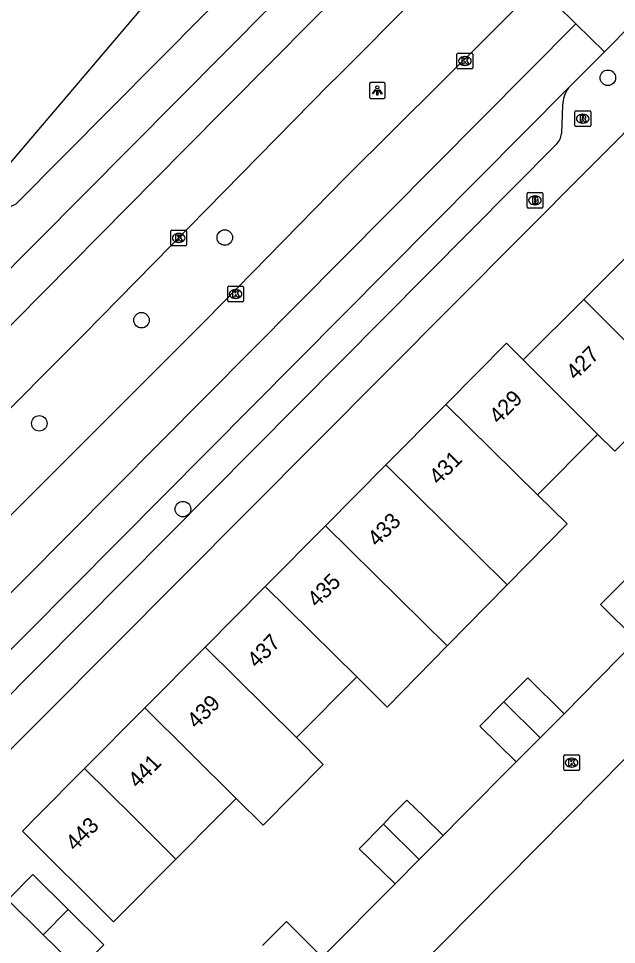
# Model space of a CAD drawing. Extents: x 157767 to 159171, y 387842 to 389425.
# Drawn here: x 158577.3 to 158615, y 388741.9 to 388800.4 of the extents above; entities that cross this region are included whole.
import ezdxf

# ---------------------------------------------------------------- set-up
doc = ezdxf.new("R2010")
doc.units = 0
for name, color, linetype in [('IMGEO_Berm_groen', 7, 'Continuous'), ('IMGEO_Boom', 7, 'Continuous'), ('IMGEO_Brandkraan', 7, 'Continuous'), ('IMGEO_Kolk', 7, 'Continuous'), ('IMGEO_Lichtpunt', 7, 'Continuous'), ('IMGEO_Pand', 7, 'Continuous'), ('IMGEO_Pand_nummerreeks', 7, 'Continuous'), ('IMGEO_Rijbaan_lokaal_gesloten', 7, 'Continuous'), ('IMGEO_Rijbaan_lokaal_open', 7, 'Continuous'), ('IMGEO_Rioolput', 7, 'Continuous'), ('IMGEO_Voetpad_open', 7, 'Continuous')]:
    doc.layers.add(name, color=color, linetype=linetype)

msp = doc.modelspace()

# ---------------------------------------------------------------- linework, layer by layer
at = {"layer": 'IMGEO_Berm_groen'}
msp.add_lwpolyline([(158572.781, 388786.6), (158601.974, 388820.947), (158596.92, 388828.506)], dxfattribs=at)
at = {"layer": 'IMGEO_Boom'}
for centre in [(158614.449, 388796.627), (158590.279, 388786.544), (158585.023, 388781.327), (158578.574, 388774.815), (158587.636, 388769.406)]:
    msp.add_circle(centre, 0.489, dxfattribs=at)
at = {"layer": 'IMGEO_Brandkraan'}
for p, q in [((158609.348, 388788.464), (158609.348, 388789.316)), ((158609.423, 388789.39), (158610.275, 388789.39)), ((158609.836, 388789.17), (158609.861, 388789.17)), ((158610.349, 388789.316), (158610.349, 388788.464)), ((158609.859, 388788.61), (158609.834, 388788.61)), ((158610.275, 388788.39), (158609.423, 388788.39))]:
    msp.add_line(p, q, dxfattribs=at)
for points in [[(158609.348, 388788.464), (158609.348, 388789.316)], [(158609.423, 388789.39), (158610.275, 388789.39)], [(158609.696, 388789.09), (158609.696, 388788.69), (158609.909, 388788.69)], [(158609.927, 388789.09), (158609.696, 388789.09)], [(158609.875, 388789.009), (158609.821, 388789.009), (158609.821, 388788.933)], [(158610.349, 388789.316), (158610.349, 388788.464)], [(158609.821, 388788.933), (158609.874, 388788.933)], [(158609.883, 388788.857), (158609.821, 388788.857), (158609.821, 388788.776)], [(158609.821, 388788.776), (158609.883, 388788.776)], [(158610.275, 388788.39), (158609.423, 388788.39)]]:
    msp.add_lwpolyline(points, dxfattribs=at)
for centre, radius, start, end in [((158609.425, 388789.314), 0.0765, 91.55205, 178.44795), ((158609.425, 388789.314), 0.0765, 91.55205, 178.44795), ((158609.876, 388788.971), 0.0379, 267.82845, 90.93552), ((158609.931, 388788.945), 0.145, 59.4692, 91.53667), ((158609.956, 388788.992), 0.0922, 285.51372, 58.15012), ((158610.273, 388789.314), 0.0765, 1.55205, 88.44795), ((158610.273, 388789.314), 0.0765, 1.55205, 88.44795), ((158609.425, 388788.466), 0.0765, 181.55205, 268.44795), ((158609.425, 388788.466), 0.0765, 181.55205, 268.44795), ((158609.884, 388788.816), 0.0404, 269.87594, 90.50774), ((158609.915, 388788.941), 0.251, 268.66757, 293.53466), ((158609.961, 388788.8), 0.105, 301.31148, 78.98903), ((158610.273, 388788.466), 0.0765, 271.55205, 358.44795), ((158610.273, 388788.466), 0.0765, 271.55205, 358.44795)]:
    msp.add_arc(centre, radius, start, end, dxfattribs=at)
for centre, major_axis, ratio, start_param, end_param in [((158609.835, 388788.89), (-0.387, 0.002), 0.722429, 4.712389, 7.853982), ((158609.86, 388788.89), (-0.39, 0.002), 0.717154, 1.570796, 4.712389)]:
    msp.add_ellipse(centre, major_axis=major_axis, ratio=ratio, start_param=start_param, end_param=end_param, dxfattribs=at)
at = {"layer": 'IMGEO_Kolk'}
for p, q in [((158604.927, 388797.26), (158604.927, 388798.112)), ((158605.002, 388798.186), (158605.854, 388798.186)), ((158605.415, 388797.966), (158605.44, 388797.966)), ((158605.928, 388798.112), (158605.928, 388797.26)), ((158605.854, 388797.186), (158605.002, 388797.186)), ((158605.438, 388797.406), (158605.413, 388797.406)), ((158586.87, 388786.093), (158586.87, 388786.945)), ((158586.945, 388787.019), (158587.797, 388787.019)), ((158587.358, 388786.799), (158587.383, 388786.799)), ((158587.871, 388786.945), (158587.871, 388786.093)), ((158587.381, 388786.239), (158587.356, 388786.239)), ((158587.797, 388786.019), (158586.945, 388786.019)), ((158590.461, 388782.552), (158590.461, 388783.404)), ((158590.536, 388783.478), (158591.388, 388783.478)), ((158590.949, 388783.258), (158590.974, 388783.258)), ((158591.462, 388783.404), (158591.462, 388782.552)), ((158590.972, 388782.698), (158590.947, 388782.698)), ((158591.388, 388782.478), (158590.536, 388782.478)), ((158611.661, 388752.977), (158611.661, 388753.829)), ((158611.736, 388753.903), (158612.588, 388753.903)), ((158612.149, 388753.683), (158612.174, 388753.683)), ((158612.662, 388753.829), (158612.662, 388752.977)), ((158612.588, 388752.903), (158611.736, 388752.903)), ((158612.172, 388753.123), (158612.147, 388753.123))]:
    msp.add_line(p, q, dxfattribs=at)
for points in [[(158604.927, 388797.26), (158604.927, 388798.112)], [(158605.002, 388798.186), (158605.854, 388798.186)], [(158605.248, 388797.886), (158605.371, 388797.886), (158605.371, 388797.735), (158605.501, 388797.886), (158605.665, 388797.886), (158605.519, 388797.735), (158605.672, 388797.486), (158605.52, 388797.486), (158605.435, 388797.65), (158605.371, 388797.583), (158605.371, 388797.486), (158605.248, 388797.486), (158605.248, 388797.886)], [(158605.928, 388798.112), (158605.928, 388797.26)], [(158605.854, 388797.186), (158605.002, 388797.186)], [(158586.87, 388786.093), (158586.87, 388786.945)], [(158586.945, 388787.019), (158587.797, 388787.019)], [(158587.191, 388786.719), (158587.314, 388786.719), (158587.314, 388786.568), (158587.444, 388786.719), (158587.608, 388786.719), (158587.462, 388786.568), (158587.615, 388786.319), (158587.463, 388786.319), (158587.378, 388786.483), (158587.314, 388786.416), (158587.314, 388786.319), (158587.191, 388786.319), (158587.191, 388786.719)], [(158587.871, 388786.945), (158587.871, 388786.093)], [(158587.797, 388786.019), (158586.945, 388786.019)], [(158590.461, 388782.552), (158590.461, 388783.404)], [(158590.536, 388783.478), (158591.388, 388783.478)], [(158590.782, 388783.178), (158590.905, 388783.178), (158590.905, 388783.027), (158591.035, 388783.178), (158591.199, 388783.178), (158591.053, 388783.027), (158591.206, 388782.778), (158591.054, 388782.778), (158590.969, 388782.942), (158590.905, 388782.875), (158590.905, 388782.778), (158590.782, 388782.778), (158590.782, 388783.178)], [(158591.462, 388783.404), (158591.462, 388782.552)], [(158591.388, 388782.478), (158590.536, 388782.478)], [(158611.661, 388752.977), (158611.661, 388753.829)], [(158611.736, 388753.903), (158612.588, 388753.903)], [(158611.982, 388753.603), (158612.105, 388753.603), (158612.105, 388753.452), (158612.235, 388753.603), (158612.399, 388753.603), (158612.253, 388753.452), (158612.406, 388753.203), (158612.254, 388753.203), (158612.169, 388753.367), (158612.105, 388753.3), (158612.105, 388753.203), (158611.982, 388753.203), (158611.982, 388753.603)], [(158612.662, 388753.829), (158612.662, 388752.977)], [(158612.588, 388752.903), (158611.736, 388752.903)]]:
    msp.add_lwpolyline(points, dxfattribs=at)
for centre, start, end in [((158605.004, 388798.11), 91.55205, 178.44795), ((158605.004, 388798.11), 91.55205, 178.44795), ((158605.852, 388798.11), 1.55205, 88.44795), ((158605.852, 388798.11), 1.55205, 88.44795), ((158605.004, 388797.262), 181.55205, 268.44795), ((158605.004, 388797.262), 181.55205, 268.44795), ((158605.852, 388797.262), 271.55205, 358.44795), ((158605.852, 388797.262), 271.55205, 358.44795), ((158586.947, 388786.943), 91.55205, 178.44795), ((158586.947, 388786.943), 91.55205, 178.44795), ((158587.795, 388786.943), 1.55205, 88.44795), ((158587.795, 388786.943), 1.55205, 88.44795), ((158586.947, 388786.095), 181.55205, 268.44795), ((158586.947, 388786.095), 181.55205, 268.44795), ((158587.795, 388786.095), 271.55205, 358.44795), ((158587.795, 388786.095), 271.55205, 358.44795), ((158590.538, 388783.402), 91.55205, 178.44795), ((158590.538, 388783.402), 91.55205, 178.44795), ((158591.386, 388783.402), 1.55205, 88.44795), ((158591.386, 388783.402), 1.55205, 88.44795), ((158590.538, 388782.554), 181.55205, 268.44795), ((158590.538, 388782.554), 181.55205, 268.44795), ((158591.386, 388782.554), 271.55205, 358.44795), ((158591.386, 388782.554), 271.55205, 358.44795), ((158611.738, 388753.827), 91.55205, 178.44795), ((158611.738, 388753.827), 91.55205, 178.44795), ((158612.586, 388753.827), 1.55205, 88.44795), ((158612.586, 388753.827), 1.55205, 88.44795), ((158611.738, 388752.979), 181.55205, 268.44795), ((158611.738, 388752.979), 181.55205, 268.44795), ((158612.586, 388752.979), 271.55205, 358.44795), ((158612.586, 388752.979), 271.55205, 358.44795)]:
    msp.add_arc(centre, 0.0765, start, end, dxfattribs=at)
for centre, major_axis, ratio, start_param, end_param in [((158605.414, 388797.686), (-0.387, 0.002), 0.722429, 4.712389, 7.853982), ((158605.439, 388797.686), (-0.39, 0.002), 0.717154, 1.570796, 4.712389), ((158587.357, 388786.519), (-0.387, 0.002), 0.722429, 4.712389, 7.853982), ((158587.382, 388786.519), (-0.39, 0.002), 0.717154, 1.570796, 4.712389), ((158590.948, 388782.978), (-0.387, 0.002), 0.722429, 4.712389, 7.853982), ((158590.973, 388782.978), (-0.39, 0.002), 0.717154, 1.570796, 4.712389), ((158612.148, 388753.403), (-0.387, 0.002), 0.722429, 4.712389, 7.853982), ((158612.173, 388753.403), (-0.39, 0.002), 0.717154, 1.570796, 4.712389)]:
    msp.add_ellipse(centre, major_axis=major_axis, ratio=ratio, start_param=start_param, end_param=end_param, dxfattribs=at)
at = {"layer": 'IMGEO_Lichtpunt'}
for p, q in [((158599.403, 388796.228), (158599.403, 388795.421)), ((158599.403, 388796.228), (158599.403, 388795.421)), ((158600.305, 388796.323), (158599.497, 388796.323)), ((158600.305, 388796.323), (158599.497, 388796.323)), ((158600.399, 388795.421), (158600.399, 388796.228)), ((158600.399, 388795.421), (158600.399, 388796.228)), ((158599.497, 388795.327), (158600.305, 388795.327)), ((158599.497, 388795.327), (158600.305, 388795.327))]:
    msp.add_line(p, q, dxfattribs=at)
for points in [[(158599.777, 388795.892), (158599.816, 388795.864), (158599.628, 388795.602), (158599.59, 388795.629), (158599.777, 388795.892)], [(158599.879, 388795.844), (158599.926, 388795.844), (158599.926, 388795.522), (158599.879, 388795.522), (158599.879, 388795.844)], [(158599.989, 388795.864), (158600.027, 388795.891), (158600.214, 388795.629), (158600.175, 388795.601), (158599.989, 388795.864)]]:
    msp.add_lwpolyline(points, dxfattribs=at)
msp.add_circle((158599.902, 388796.026), 0.0994, dxfattribs=at)
for centre, start, end in [((158599.497, 388796.228), 90, 180), ((158599.497, 388796.228), 90, 180), ((158600.305, 388796.228), 0, 90), ((158600.305, 388796.228), 0, 90), ((158599.497, 388795.421), 180, 270), ((158599.497, 388795.421), 180, 270), ((158600.305, 388795.421), 270, 0), ((158600.305, 388795.421), 270, 360)]:
    msp.add_arc(centre, 0.0946, start, end, dxfattribs=at)
at = {"layer": 'IMGEO_Pand'}
for points in [[(158612.925, 388782.64), (158616.856, 388786.561), (158622.59, 388780.863), (158618.679, 388776.909)], [(158609.104, 388778.828), (158609.21, 388778.934), (158612.925, 388782.64)], [(158618.679, 388776.909), (158612.925, 388782.64)], [(158604.227, 388776.015), (158608.055, 388779.874), (158609.104, 388778.828)], [(158613.804, 388774.14), (158609.104, 388778.828)], [(158618.679, 388776.909), (158614.879, 388773.067), (158613.804, 388774.14)], [(158600.449, 388772.205), (158604.227, 388776.015)], [(158604.227, 388776.015), (158610.011, 388770.317)], [(158613.804, 388774.14), (158613.679, 388774.014), (158610.011, 388770.317)], [(158596.635, 388768.36), (158600.449, 388772.205)], [(158608.105, 388764.637), (158600.449, 388772.205)], [(158610.011, 388770.317), (158611.876, 388768.481), (158608.105, 388764.637)], [(158592.834, 388764.528), (158596.635, 388768.36)], [(158604.31, 388760.769), (158596.635, 388768.36)], [(158589.035, 388760.697), (158592.834, 388764.528)], [(158592.834, 388764.528), (158598.604, 388758.82)], [(158608.105, 388764.637), (158604.31, 388760.769)], [(158616.255, 388761.129), (158613.991, 388763.391), (158615.504, 388764.905)], [(158589.035, 388760.697), (158585.236, 388756.867)], [(158594.797, 388754.983), (158589.035, 388760.697)], [(158604.31, 388760.769), (158600.523, 388756.909), (158598.604, 388758.82)], [(158598.604, 388758.82), (158594.797, 388754.983)], [(158607.884, 388757.234), (158609.389, 388758.764), (158611.682, 388756.489)], [(158581.436, 388753.035), (158585.236, 388756.867)], [(158585.236, 388756.867), (158590.993, 388751.149)], [(158608.654, 388753.454), (158606.373, 388755.698), (158607.884, 388757.234)], [(158607.884, 388757.234), (158610.17, 388754.973)], [(158610.17, 388754.973), (158611.682, 388756.489)], [(158590.993, 388751.149), (158592.694, 388749.462), (158596.485, 388753.283), (158594.797, 388754.983)], [(158608.654, 388753.454), (158610.17, 388754.973)], [(158587.188, 388747.314), (158583.258, 388743.353), (158577.524, 388749.092), (158578.425, 388750), (158581.436, 388753.035)], [(158587.188, 388747.314), (158584.487, 388750), (158581.436, 388753.035)], [(158590.993, 388751.149), (158589.853, 388750), (158587.188, 388747.314)], [(158600.291, 388749.534), (158600.744, 388750), (158601.761, 388751.048), (158602.841, 388750), (158604.057, 388748.819)], [(158601.032, 388745.767), (158598.767, 388747.963), (158600.291, 388749.534)], [(158602.548, 388747.296), (158600.291, 388749.534)], [(158602.548, 388747.296), (158604.057, 388748.819)], [(158601.032, 388745.767), (158602.548, 388747.296)], [(158578.818, 388742.547), (158576.58, 388744.74), (158578.162, 388746.347), (158580.395, 388744.138)], [(158580.395, 388744.138), (158582.647, 388741.911), (158581.088, 388740.323), (158578.818, 388742.547)], [(158578.818, 388742.547), (158580.395, 388744.138)], [(158592.655, 388741.877), (158594.174, 388743.389), (158596.432, 388741.122)]]:
    msp.add_lwpolyline(points, dxfattribs=at)
at = {"layer": 'IMGEO_Rijbaan_lokaal_gesloten'}
for points in [[(158605.002, 388813.081), (158575.481, 388783.333)], [(158496.706, 388700.559), (158501.89, 388705.761), (158518.632, 388722.627), (158536.648, 388740.777), (158559.421, 388763.72), (158575.267, 388779.508), (158587.717, 388792.072), (158606.755, 388811.281)], [(158609.278, 388808.691), (158607.291, 388806.668), (158597.473, 388796.797), (158596.851, 388796.172), (158581.38, 388780.421), (158574.873, 388773.914), (158571.919, 388770.96), (158564.258, 388763.267), (158555.577, 388754.49)], [(158551.782, 388743.914), (158564.106, 388756.272), (158576.646, 388768.891), (158589.106, 388781.355), (158597.897, 388790.325), (158610.033, 388802.4)], [(158610.033, 388802.4), (158612.427, 388800.04)], [(158612.427, 388800.04), (158603.516, 388791.051), (158565.991, 388753.259), (158557.708, 388745.089), (158554.23, 388741.548), (158556.103, 388739.723)], [(158612.427, 388800.04), (158614.236, 388798.258)], [(158616.028, 388800.062), (158614.236, 388798.258)], [(158614.236, 388798.258), (158611.975, 388795.982)], [(158572.134, 388755.875), (158611.975, 388795.982)]]:
    msp.add_lwpolyline(points, dxfattribs=at)
at = {"layer": 'IMGEO_Rijbaan_lokaal_open'}
for points in [[(158633.805, 388772.129), (158611.916, 388750), (158594.042, 388731.93), (158593.532, 388725.393), (158595.268, 388723.581)], [(158611.682, 388756.489), (158616.255, 388761.129)], [(158604.057, 388748.819), (158605.228, 388750), (158608.654, 388753.454)], [(158596.432, 388741.122), (158601.032, 388745.767)]]:
    msp.add_lwpolyline(points, dxfattribs=at)
at = {"layer": 'IMGEO_Rioolput'}
for p, q in [((158612.365, 388793.62), (158612.365, 388794.472)), ((158612.44, 388794.546), (158613.292, 388794.546)), ((158612.853, 388794.326), (158612.878, 388794.326)), ((158613.366, 388794.472), (158613.366, 388793.62)), ((158612.876, 388793.766), (158612.851, 388793.766)), ((158613.292, 388793.546), (158612.44, 388793.546))]:
    msp.add_line(p, q, dxfattribs=at)
for points in [[(158612.365, 388793.62), (158612.365, 388794.472)], [(158612.44, 388794.546), (158613.292, 388794.546)], [(158613.366, 388794.472), (158613.366, 388793.62)], [(158612.954, 388794.244), (158612.702, 388794.246), (158612.702, 388793.846)], [(158612.702, 388793.846), (158612.826, 388793.846), (158612.826, 388794.008), (158612.837, 388794.008)], [(158612.88, 388794.165), (158612.826, 388794.165), (158612.826, 388794.084)], [(158612.826, 388794.084), (158612.878, 388794.084)], [(158612.884, 388793.979), (158612.955, 388793.846), (158613.095, 388793.846), (158613.03, 388793.972)], [(158613.292, 388793.546), (158612.44, 388793.546)]]:
    msp.add_lwpolyline(points, dxfattribs=at)
for centre, radius, start, end in [((158612.442, 388794.47), 0.0765, 91.55205, 178.44795), ((158612.442, 388794.47), 0.0765, 91.55205, 178.44795), ((158613.29, 388794.47), 0.0765, 1.55205, 88.44795), ((158613.29, 388794.47), 0.0765, 1.55205, 88.44795), ((158612.836, 388793.955), 0.0533, 26.02933, 88.69889), ((158612.862, 388794.273), 0.19, 274.7715, 282.96867), ((158612.886, 388794.069), 0.0964, 77.00612, 93.18647), ((158612.9, 388794.126), 0.0378, 276.66336, 79.67722), ((158612.953, 388794.134), 0.109, 350.36119, 89.41601), ((158612.951, 388794.134), 0.112, 277.58423, 350.98172), ((158612.935, 388793.919), 0.108, 29.51342, 73.79051), ((158612.442, 388793.622), 0.0765, 181.55205, 268.44795), ((158612.442, 388793.622), 0.0765, 181.55205, 268.44795), ((158613.29, 388793.622), 0.0765, 271.55205, 358.44795), ((158613.29, 388793.622), 0.0765, 271.55205, 358.44795)]:
    msp.add_arc(centre, radius, start, end, dxfattribs=at)
for centre, major_axis, ratio, start_param, end_param in [((158612.852, 388794.046), (-0.387, 0.002), 0.722429, 4.712389, 7.853982), ((158612.877, 388794.046), (-0.39, 0.002), 0.717154, 1.570796, 4.712389)]:
    msp.add_ellipse(centre, major_axis=major_axis, ratio=ratio, start_param=start_param, end_param=end_param, dxfattribs=at)
at = {"layer": 'IMGEO_Voetpad_open'}
for points in [[(158572.781, 388786.6), (158577.112, 388788.672), (158606.995, 388818.797)], [(158558.958, 388736.343), (158572.544, 388750), (158573.542, 388751.004), (158574.558, 388752.024), (158617.549, 388795.239)], [(158611.596, 388794.889), (158611.514, 388793.11)], [(158611.185, 388792.411), (158575.77, 388756.746)]]:
    msp.add_lwpolyline(points, dxfattribs=at)
for centre, radius, start, end in [((158613.335, 388794.898), 1.739, 141.45362, 180.29819), ((158610.436, 388793.191), 1.081, 313.86512, 355.72474)]:
    msp.add_arc(centre, radius, start, end, dxfattribs=at)

# ---------------------------------------------------------------- texts
at = {"layer": 'IMGEO_Pand_nummerreeks'}
for s, rotation, p in [('427', 44.93135, (158612.408, 388777.491)), ('429', 45.22929, (158607.559, 388774.717)), ('431', 45.23659, (158603.766, 388770.892)), ('433', 45.23659, (158599.887, 388766.982)), ('435', 45.23659, (158596.089, 388763.152)), ('437', 45.23659, (158592.29, 388759.322)), ('439', 45.23502, (158588.492, 388755.492)), ('441', 45.23659, (158584.773, 388751.742)), ('443', 45.22612, (158580.838, 388747.775))]:
    msp.add_text(s, height=1, rotation=rotation, dxfattribs=at).set_placement(p)

doc.saveas('drawing.dxf')
